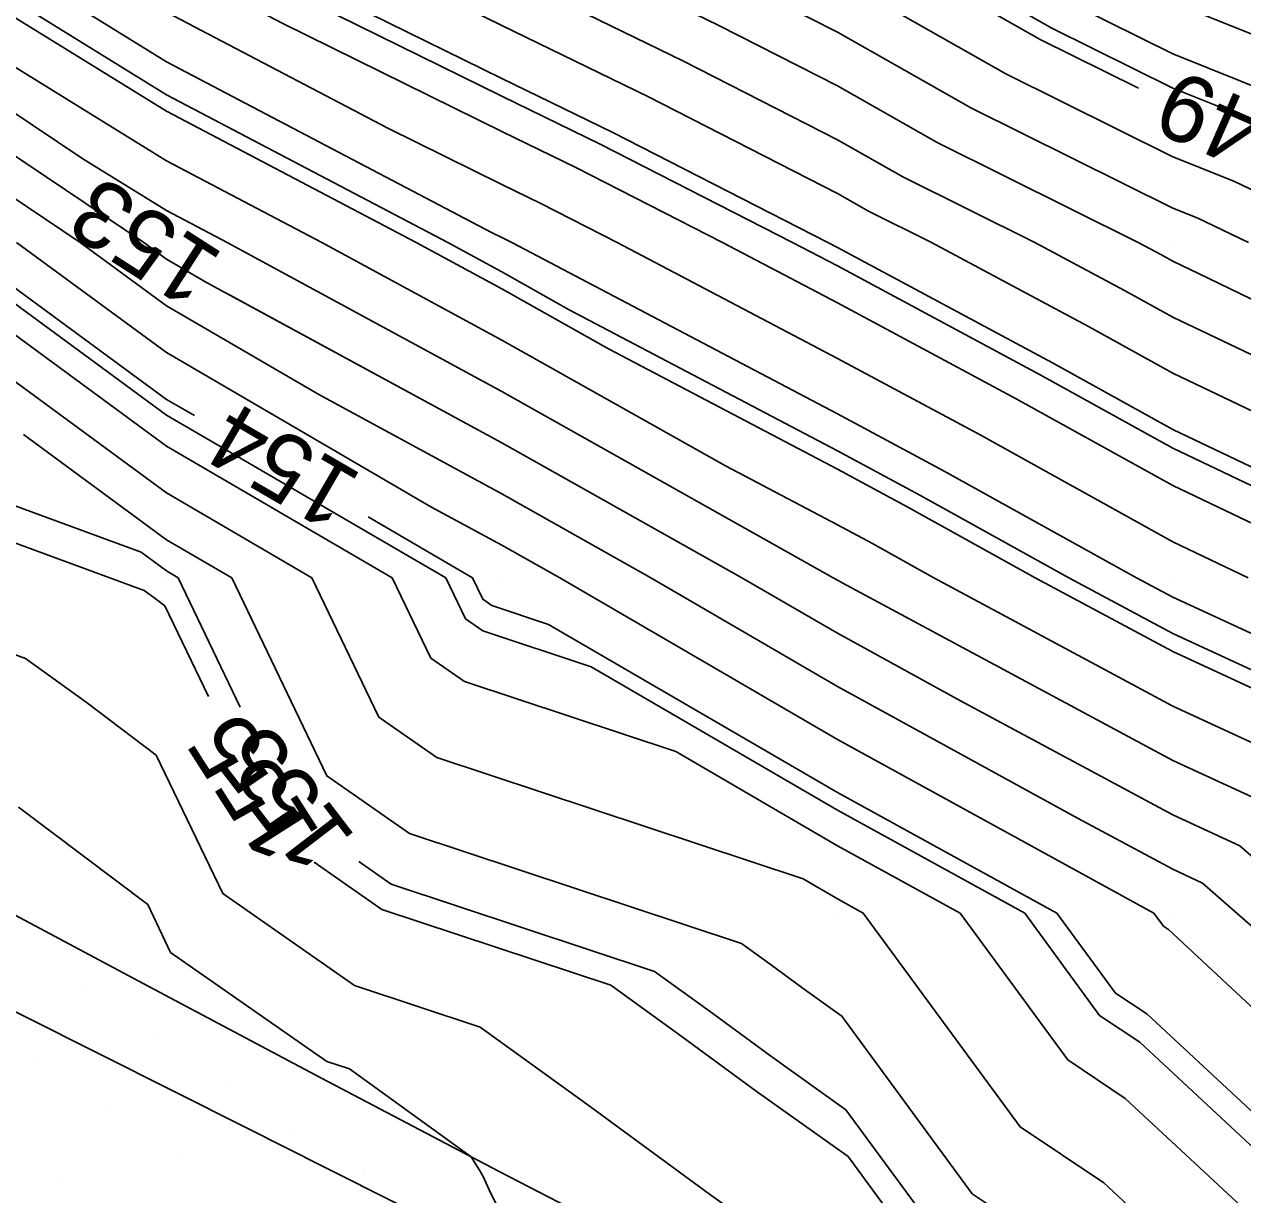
# Model space of a CAD drawing. Extents: x 2354170 to 2357230, y 866100 to 868290.
# Drawn here: x 2355865.74 to 2355902.07, y 867131.61 to 867166.51 of the extents above; entities that cross this region are included whole.
import ezdxf

# ---------------------------------------------------------------- set-up
doc = ezdxf.new("R2010")
doc.units = 0
for name, color, linetype in [('Default', 7, 'Continuous'), ('DTM Contours Major', 7, 'Continuous'), ('DTM Contours Major Text', 7, 'Continuous'), ('DTM Contours Minor', 7, 'Continuous'), ('Exist DTM Breakline', 7, 'Continuous'), ('Exist DTM QL2 LIDAR Elevation Point', 7, 'Continuous'), ('Exist DTM Scan Elevation Point', 7, 'Continuous'), ('Exist Roads EOP', 7, 'Continuous')]:
    doc.layers.add(name, color=color, linetype=linetype)

msp = doc.modelspace()

# ---------------------------------------------------------------- linework, layer by layer
at = {"layer": 'Default'}
for points in [[(2355816.236, 867156.901), (2355817.822, 867159.711), (2355825.792, 867175.834), (2355828.959, 867178.7), (2355831.154, 867179.915), (2355834.444, 867182.937), (2355845.425, 867185.903), (2355849.981, 867186.201), (2355855.075, 867184.919), (2355859.981, 867184.287), (2355868.688, 867181.307), (2355869.982, 867180.983), (2355872.344, 867180.013), (2355879.982, 867176.565), (2355885.974, 867174.021), (2355889.982, 867172.412), (2355894.73, 867170.013), (2355898.082, 867168.112), (2355899.982, 867167.168), (2355905.091, 867165.121)], [(2355816.773, 867156.601), (2355817.889, 867158.578), (2355826.227, 867175.445), (2355828.535, 867177.534), (2355831, 867178.898), (2355834.697, 867182.294), (2355844.299, 867184.888), (2355849.981, 867185.258), (2355856.334, 867183.66), (2355859.981, 867183.19), (2355869.263, 867180.013), (2355869.982, 867179.697), (2355870.543, 867179.451), (2355879.982, 867175.19), (2355888.363, 867171.631), (2355889.982, 867170.982), (2355891.899, 867170.013), (2355897.058, 867167.088), (2355899.982, 867165.635), (2355903.996, 867164.027)], [(2355817.31, 867156.3), (2355817.956, 867157.445), (2355826.662, 867175.056), (2355828.11, 867176.367), (2355830.847, 867177.881), (2355834.95, 867181.651), (2355843.173, 867183.872), (2355849.981, 867184.316), (2355857.593, 867182.401), (2355859.981, 867182.093), (2355866.059, 867180.013), (2355869.982, 867178.29), (2355873.05, 867176.944), (2355879.982, 867173.814), (2355888.937, 867170.013), (2355889.639, 867169.67), (2355889.982, 867169.495), (2355896.034, 867166.064), (2355898.966, 867164.607)], [(2355817.847, 867156), (2355818.024, 867156.312), (2355827.096, 867174.666), (2355827.686, 867175.2), (2355830.694, 867176.864), (2355835.204, 867181.008), (2355842.047, 867182.856), (2355849.981, 867183.374), (2355858.853, 867181.142), (2355859.981, 867180.996), (2355862.854, 867180.013), (2355869.982, 867176.883), (2355875.557, 867174.437), (2355879.982, 867172.439), (2355885.698, 867170.013), (2355888.577, 867168.608), (2355889.982, 867167.89), (2355895.009, 867165.04), (2355899.982, 867162.569), (2355901.807, 867161.838), (2355905.631, 867160.012)], [(2355806.137, 867130.508), (2355818.112, 867154.924), (2355818.886, 867156.579), (2355827.557, 867174.221), (2355828.97, 867174.978), (2355830.541, 867175.848), (2355835.457, 867180.364), (2355840.921, 867181.84), (2355849.981, 867182.431), (2355859.594, 867180.013), (2355859.981, 867179.886), (2355860.241, 867179.753), (2355869.982, 867175.476), (2355878.064, 867171.93), (2355879.982, 867171.064), (2355882.459, 867170.013), (2355887.515, 867167.546), (2355889.982, 867166.286), (2355893.985, 867164.016), (2355899.982, 867161.036), (2355900.713, 867160.743), (2355902.244, 867160.012)], [(2355806.727, 867127.917), (2355809.133, 867133.12), (2355818.315, 867151.842), (2355821.568, 867158.798), (2355828.588, 867173.082), (2355830.907, 867174.325), (2355832.054, 867175.554), (2355833.261, 867176.595), (2355835.963, 867179.078), (2355838.669, 867179.808), (2355849.981, 867180.547), (2355852.104, 867180.013), (2355859.981, 867177.437), (2355865.259, 867174.735), (2355869.982, 867172.661), (2355876.02, 867170.013), (2355879.982, 867168.061), (2355885.39, 867165.421), (2355889.982, 867163.076), (2355891.937, 867161.968), (2355895.872, 867160.012), (2355898.547, 867158.578), (2355899.982, 867157.782), (2355904.24, 867155.754)], [(2355836.216, 867178.435), (2355837.542, 867178.793), (2355845.78, 867179.33), (2355849.299, 867179.592), (2355849.981, 867179.545), (2355850.769, 867179.224), (2355859.981, 867176.213), (2355867.768, 867172.226), (2355869.982, 867171.254), (2355872.812, 867170.013), (2355879.982, 867166.48), (2355884.328, 867164.359), (2355889.982, 867161.472), (2355890.913, 867160.944), (2355892.787, 867160.012), (2355897.47, 867157.501), (2355899.982, 867156.108), (2355907.437, 867152.558)], [(2355828.675, 867170.021), (2355829.62, 867171.943), (2355831.393, 867172.894), (2355833.893, 867175.572), (2355836.371, 867177.709), (2355836.465, 867177.783), (2355847.723, 867178.62), (2355849.981, 867178.465), (2355852.589, 867177.405), (2355859.981, 867174.988), (2355869.7, 867170.013), (2355869.982, 867169.838), (2355870.348, 867169.646), (2355879.982, 867164.9), (2355883.266, 867163.297), (2355889.697, 867160.012), (2355889.982, 867159.863), (2355896.393, 867156.424), (2355899.982, 867154.434), (2355909.266, 867150.012), (2355909.756, 867149.786), (2355909.969, 867149.599), (2355910.741, 867149.253), (2355917.492, 867145.521)], [(2355808.873, 867126.756), (2355813.626, 867137.037), (2355818.62, 867147.218), (2355825.591, 867162.127), (2355830.135, 867171.373), (2355831.636, 867172.178), (2355834.535, 867175.283), (2355834.707, 867175.445), (2355836.592, 867176.938), (2355846.147, 867177.648), (2355849.981, 867177.385), (2355854.408, 867175.586), (2355859.981, 867173.764), (2355867.308, 867170.013), (2355869.982, 867168.359), (2355873.463, 867166.531), (2355879.982, 867163.319), (2355882.204, 867162.235), (2355886.555, 867160.012), (2355889.982, 867158.208), (2355895.316, 867155.347), (2355899.982, 867152.76), (2355905.751, 867150.012)], [(2355809.588, 867126.368), (2355815.124, 867138.342), (2355818.721, 867145.677), (2355826.932, 867163.236), (2355830.651, 867170.804), (2355831.88, 867171.462), (2355834.252, 867174.004), (2355835.17, 867174.866), (2355836.719, 867176.093), (2355844.571, 867176.676), (2355849.981, 867176.305), (2355856.227, 867173.767), (2355859.981, 867172.539), (2355864.917, 867170.013), (2355869.982, 867166.88), (2355876.579, 867163.415), (2355879.982, 867161.739), (2355881.142, 867161.173), (2355883.414, 867160.012), (2355889.982, 867156.554), (2355894.24, 867154.27), (2355899.982, 867151.086), (2355902.236, 867150.012)], [(2355810.303, 867125.981), (2355816.622, 867139.648), (2355818.823, 867144.136), (2355828.273, 867164.345), (2355831.167, 867170.234), (2355832.123, 867170.747), (2355833.969, 867172.724), (2355835.633, 867174.286), (2355836.846, 867175.247), (2355842.995, 867175.704), (2355849.981, 867175.225), (2355858.046, 867171.948), (2355859.981, 867171.315), (2355862.525, 867170.013), (2355869.982, 867165.401), (2355879.694, 867160.3), (2355879.982, 867160.158), (2355880.08, 867160.111), (2355880.272, 867160.012), (2355889.982, 867154.899), (2355893.163, 867153.193), (2355898.899, 867150.012), (2355899.982, 867149.43), (2355906.426, 867146.456)], [(2355865.964, 867175.833), (2355869.982, 867174.069), (2355879.227, 867170.013), (2355879.982, 867169.641), (2355886.453, 867166.483), (2355889.982, 867164.681), (2355892.961, 867162.992), (2355898.957, 867160.012), (2355899.624, 867159.655), (2355899.982, 867159.456), (2355901.044, 867158.95), (2355909.982, 867154.611), (2355918.411, 867150.012), (2355919.982, 867149.144), (2355926.422, 867146.452), (2355929.982, 867144.785), (2355938.723, 867140.012), (2355939.982, 867139.301), (2355946.058, 867136.087), (2355949.982, 867133.571), (2355952.455, 867132.485), (2355955.22, 867130.946)], [(2355829.417, 867165.034), (2355829.614, 867165.455), (2355831.683, 867169.665), (2355832.366, 867170.031), (2355833.686, 867171.445), (2355836.096, 867173.707), (2355836.973, 867174.402), (2355841.419, 867174.732), (2355849.981, 867174.145), (2355859.866, 867170.128), (2355859.981, 867170.091), (2355860.134, 867170.013), (2355869.982, 867163.922), (2355877.425, 867160.012), (2355879.982, 867158.625), (2355883.154, 867156.84), (2355889.982, 867153.245), (2355892.086, 867152.116), (2355895.88, 867150.012), (2355899.982, 867147.808), (2355905.316, 867145.346), (2355909.718, 867141.488), (2355915.507, 867138.893)], [(2355811.443, 867112.916), (2355808.244, 867118.013), (2355808.626, 867121.657), (2355808.794, 867122.129), (2355811.03, 867124.799), (2355811.015, 867124.915), (2355811.267, 867125.477), (2355812.19, 867127.134), (2355818.478, 867139.492), (2355818.983, 867140.568), (2355819.501, 867141.575), (2355819.935, 867142.382), (2355820.958, 867144.346), (2355832.796, 867167.63), (2355832.954, 867167.946), (2355833.052, 867168.152), (2355833.274, 867168.093), (2355837.179, 867171.744), (2355837.427, 867171.888), (2355841.36, 867171.496), (2355849.981, 867170.905), (2355852.178, 867170.013), (2355859.981, 867166.271), (2355866.793, 867161.698)], [(2355813.519, 867128.236), (2355817.852, 867136.752), (2355818.982, 867139.158), (2355820.141, 867141.413), (2355821.114, 867143.218), (2355823.402, 867147.614), (2355831.699, 867163.932), (2355832.823, 867166.175), (2355833.515, 867167.633), (2355835.088, 867167.218), (2355836.211, 867168.267), (2355838.367, 867169.526), (2355842.557, 867169.108), (2355847.866, 867167.934), (2355848.049, 867167.49), (2355848.244, 867167.061), (2355855.303, 867164.691), (2355859.981, 867162.447), (2355863.609, 867160.012), (2355869.982, 867155.329), (2355870.811, 867154.846)], [(2355859.981, 867167.545), (2355867.489, 867162.505), (2355869.982, 867160.963), (2355871.792, 867160.012), (2355879.982, 867155.567), (2355889.856, 867150.012), (2355889.982, 867149.939), (2355890.144, 867149.85), (2355899.982, 867144.563), (2355903.096, 867143.126)], [(2355863.612, 867166.382), (2355869.982, 867162.442), (2355874.609, 867160.012), (2355879.982, 867157.096), (2355886.649, 867153.345), (2355889.982, 867151.59), (2355891.009, 867151.039), (2355892.861, 867150.012), (2355899.982, 867146.185), (2355904.206, 867144.236)], [(2355859.981, 867164.996), (2355867.405, 867160.012), (2355869.982, 867158.119), (2355874.52, 867155.474), (2355879.982, 867152.51), (2355884.421, 867150.012), (2355889.982, 867146.771), (2355897.159, 867142.835), (2355899.982, 867141.318), (2355900.875, 867140.906), (2355909.466, 867133.377)], [(2355861.71, 867160.012), (2355869.982, 867153.934), (2355876.71, 867150.012), (2355877.861, 867147.614), (2355878.861, 867146.916), (2355885.169, 867144.825), (2355889.982, 867142.02), (2355893.643, 867140.012), (2355896.854, 867135.629), (2355898.569, 867134.484), (2355904.107, 867129.333)], [(2355865.507, 867160.012), (2355869.982, 867156.724), (2355877.864, 867152.13), (2355879.982, 867150.981), (2355881.703, 867150.012), (2355889.982, 867145.188), (2355899.419, 867140.012), (2355899.704, 867139.623), (2355899.856, 867139.521), (2355908.081, 867131.871)], [(2355860.451, 867159.543), (2355869.982, 867152.539), (2355874.316, 867150.012), (2355876.31, 867145.858), (2355878.041, 867144.651), (2355888.965, 867141.029), (2355889.982, 867140.437), (2355890.755, 867140.012), (2355895.429, 867133.632), (2355897.925, 867131.966), (2355902.121, 867128.063)], [(2355871.837, 867158.459), (2355879.982, 867154.038), (2355887.138, 867150.012), (2355889.982, 867148.355), (2355893.651, 867146.343), (2355899.982, 867142.941), (2355901.985, 867142.016), (2355909.529, 867135.405), (2355911.818, 867134.379), (2355926.972, 867124.232), (2355927.898, 867123.614), (2355928.919, 867123.188), (2355943.921, 867114.96), (2355947.223, 867113.186), (2355947.901, 867112.824), (2355957.105, 867106.748)], [(2355865.714, 867154.28), (2355869.982, 867151.143), (2355871.923, 867150.012), (2355874.758, 867144.103), (2355877.221, 867142.386), (2355887.127, 867139.101), (2355887.981, 867138.484), (2355888.96, 867137.766), (2355890.117, 867136.941), (2355894.004, 867131.635), (2355897.282, 867129.448)], [(2355859.452, 867153.258), (2355869.312, 867149.629), (2355869.6, 867149.421), (2355869.933, 867149.17), (2355871.229, 867146.469)], [(2355875.995, 867151.824), (2355879.104, 867150.012), (2355879.413, 867149.369), (2355879.681, 867149.182), (2355881.373, 867148.621), (2355889.982, 867143.604), (2355896.531, 867140.012), (2355898.279, 867137.626), (2355899.213, 867137.003), (2355906.094, 867130.602), (2355907.335, 867129.813), (2355908.689, 867128.957), (2355910.166, 867128.045), (2355920.006, 867122.677), (2355924.194, 867119.972), (2355934.558, 867113.552), (2355939.13, 867110.539), (2355939.459, 867110.332), (2355939.84, 867110.091), (2355940.281, 867109.822), (2355953.719, 867102.544), (2355954.616, 867101.978), (2355955.641, 867101.326)], [(2355859.198, 867150.025), (2355865.776, 867147.605), (2355867.582, 867146.296), (2355869.675, 867144.717), (2355871.655, 867140.592), (2355875.581, 867137.855), (2355879.33, 867136.612), (2355882.517, 867134.31), (2355886.17, 867131.63), (2355890.486, 867128.553)], [(2355865.564, 867143.171), (2355869.418, 867140.265), (2355870.103, 867138.837), (2355874.761, 867135.589), (2355875.431, 867135.367), (2355879.06, 867132.745), (2355879.343, 867132.289), (2355879.417, 867132.152), (2355879.651, 867131.647), (2355880.825, 867129.351)], [(2355874.379, 867141.53), (2355876.401, 867140.12), (2355883.229, 867137.856), (2355885.249, 867136.397), (2355887.565, 867134.698), (2355890.302, 867132.747), (2355892.579, 867129.638), (2355896.638, 867126.929), (2355898.147, 867125.525), (2355902.33, 867122.867)]]:
    msp.add_lwpolyline(points, dxfattribs=at)
at = {"layer": 'DTM Contours Major'}
for points in [[(2355865.964, 867175.833), (2355869.982, 867174.069), (2355879.227, 867170.013), (2355879.982, 867169.641), (2355886.453, 867166.483), (2355889.982, 867164.681), (2355892.961, 867162.992), (2355898.957, 867160.012), (2355899.624, 867159.655), (2355899.982, 867159.456), (2355901.044, 867158.95), (2355909.982, 867154.611), (2355918.411, 867150.012), (2355919.982, 867149.144), (2355926.422, 867146.452), (2355929.982, 867144.785), (2355938.723, 867140.012), (2355939.982, 867139.301), (2355946.058, 867136.087), (2355949.982, 867133.571), (2355952.455, 867132.485), (2355955.22, 867130.946)], [(2355859.536, 867154.336), (2355869.223, 867150.771), (2355869.982, 867150.213), (2355870.327, 867150.012), (2355872.179, 867146.153)], [(2355875.716, 867141.544), (2355876.674, 867140.875), (2355884.528, 867138.271), (2355886.16, 867137.093), (2355888.03, 867135.721), (2355890.24, 867134.145), (2355893.054, 867130.304), (2355896.852, 867127.769), (2355898.809, 867125.948), (2355902.747, 867123.446)]]:
    msp.add_lwpolyline(points, dxfattribs=at)
at = {"layer": 'DTM Contours Minor'}
for points in [[(2355817.131, 867156.4), (2355817.934, 867157.823), (2355826.517, 867175.185), (2355828.252, 867176.756), (2355830.898, 867178.22), (2355834.866, 867181.865), (2355843.549, 867184.21), (2355849.981, 867184.63), (2355857.174, 867182.82), (2355859.981, 867182.458), (2355867.127, 867180.013), (2355869.982, 867178.759), (2355872.215, 867177.78), (2355879.982, 867174.273), (2355889.956, 867170.038), (2355889.982, 867170.028), (2355890.012, 867170.013), (2355896.375, 867166.406), (2355899.982, 867164.613), (2355903.267, 867163.297)], [(2355808.396, 867127.014), (2355812.628, 867136.166), (2355818.552, 867148.246), (2355824.697, 867161.387), (2355829.792, 867171.753), (2355831.474, 867172.655), (2355834.2, 867175.575), (2355835.603, 867176.785), (2355836.507, 867177.502), (2355847.197, 867178.296), (2355849.981, 867178.105), (2355853.195, 867176.799), (2355859.981, 867174.58), (2355868.903, 867170.013), (2355869.982, 867169.345), (2355871.387, 867168.608), (2355879.982, 867164.373), (2355882.912, 867162.943), (2355888.65, 867160.012), (2355889.982, 867159.311), (2355896.034, 867156.065), (2355899.982, 867153.876), (2355908.094, 867150.012)], [(2355812.391, 867129.208), (2355817.621, 867140.518), (2355818.891, 867143.108), (2355829.167, 867165.085), (2355831.511, 867169.855), (2355832.285, 867170.27), (2355833.78, 867171.871), (2355835.942, 867173.9), (2355836.931, 867174.684), (2355841.945, 867175.056), (2355849.981, 867174.505), (2355859.259, 867170.735), (2355859.981, 867170.499), (2355860.931, 867170.013), (2355869.982, 867164.415), (2355878.364, 867160.012), (2355879.982, 867159.134), (2355881.989, 867158.005), (2355889.982, 867153.796), (2355892.445, 867152.475), (2355896.886, 867150.012), (2355899.982, 867148.349), (2355905.686, 867145.716)], [(2355859.981, 867166.271), (2355869.303, 867160.012), (2355869.982, 867159.514), (2355871.176, 867158.818), (2355879.982, 867154.038), (2355887.138, 867150.012), (2355889.982, 867148.355), (2355893.651, 867146.343), (2355899.982, 867142.941), (2355901.985, 867142.016), (2355909.529, 867135.405)], [(2355862.976, 867160.012), (2355869.982, 867154.864), (2355878.306, 867150.012), (2355878.896, 867148.784), (2355879.408, 867148.427), (2355882.638, 867147.356), (2355889.982, 867143.076), (2355895.568, 867140.012), (2355897.804, 867136.96), (2355898.998, 867136.163), (2355905.432, 867130.179)]]:
    msp.add_lwpolyline(points, dxfattribs=at)
at = {"layer": 'Exist DTM Breakline'}
msp.add_lwpolyline([(2355829.867, 867154.964), (2355832.221, 867153.804), (2355834.462, 867152.696), (2355836.701, 867151.584), (2355838.938, 867150.468), (2355841.173, 867149.348), (2355843.407, 867148.224), (2355845.638, 867147.097), (2355847.869, 867145.968), (2355850.099, 867144.838), (2355852.328, 867143.707), (2355854.559, 867142.578), (2355856.79, 867141.451), (2355859.022, 867140.324), (2355861.254, 867139.199), (2355863.487, 867138.074), (2355865.72, 867136.95), (2355867.953, 867135.826), (2355870.186, 867134.702), (2355872.42, 867133.579), (2355874.653, 867132.455), (2355876.886, 867131.332)], dxfattribs=at)
at = {"layer": 'Exist DTM QL2 LIDAR Elevation Point'}
for p, q in [((2355869.982, 867160.012), (2355869.982, 867160.012)), ((2355879.982, 867160.012), (2355879.982, 867160.012)), ((2355889.982, 867160.012), (2355889.982, 867160.012)), ((2355899.982, 867160.012), (2355899.982, 867160.012)), ((2355869.982, 867150.012), (2355869.982, 867150.012)), ((2355879.982, 867150.012), (2355879.982, 867150.012)), ((2355889.982, 867150.012), (2355889.982, 867150.012)), ((2355899.982, 867150.012), (2355899.982, 867150.012)), ((2355889.982, 867140.012), (2355889.982, 867140.012)), ((2355899.982, 867140.012), (2355899.982, 867140.012))]:
    msp.add_line(p, q, dxfattribs=at)
at = {"layer": 'Exist DTM Scan Elevation Point'}
for p, q in [((2355867.541, 867137.694), (2355867.541, 867137.694)), ((2355869.626, 867136.315), (2355869.626, 867136.315)), ((2355866.162, 867135.609), (2355866.162, 867135.609)), ((2355871.711, 867134.936), (2355871.711, 867134.936)), ((2355868.247, 867134.23), (2355868.247, 867134.23)), ((2355873.796, 867133.556), (2355873.796, 867133.556)), ((2355870.332, 867132.851), (2355870.332, 867132.851)), ((2355866.867, 867132.145), (2355866.867, 867132.145)), ((2355875.881, 867132.177), (2355875.881, 867132.177))]:
    msp.add_line(p, q, dxfattribs=at)
at = {"layer": 'Exist Roads EOP'}
msp.add_lwpolyline([(2355848.046, 867149.089), (2355853.377, 867146.336), (2355858.69, 867143.548), (2355863.987, 867140.73), (2355869.282, 867137.907), (2355874.583, 867135.096), (2355879.895, 867132.307), (2355885.222, 867129.546), (2355890.563, 867126.813), (2355895.915, 867124.099), (2355901.274, 867121.401), (2355906.638, 867118.713), (2355912.005, 867116.031), (2355917.374, 867113.353), (2355922.744, 867110.676), (2355928.112, 867107.996), (2355933.479, 867105.313), (2355938.842, 867102.623), (2355944.2, 867099.924), (2355949.552, 867097.211), (2355954.897, 867094.485), (2355960.236, 867091.746), (2355965.569, 867088.997), (2355970.897, 867086.239)], dxfattribs=at)

# ---------------------------------------------------------------- texts
at = {"layer": 'Default'}
for s, rotation, p in [('149', 156.2421, (2355904.199, 867163.407)), ('153', 147.2969, (2355871.739, 867159.638)), ('154', 149.7675, (2355875.872, 867153.053)), ('155', 122.5279, (2355874.594, 867142.383))]:
    msp.add_text(s, height=2, rotation=rotation, dxfattribs=at).set_placement(p)
at = {"layer": 'DTM Contours Major Text'}
msp.add_text('155', height=2, rotation=127.5032, dxfattribs=at).set_placement((2355875.655, 867142.252))

doc.saveas('drawing.dxf')
